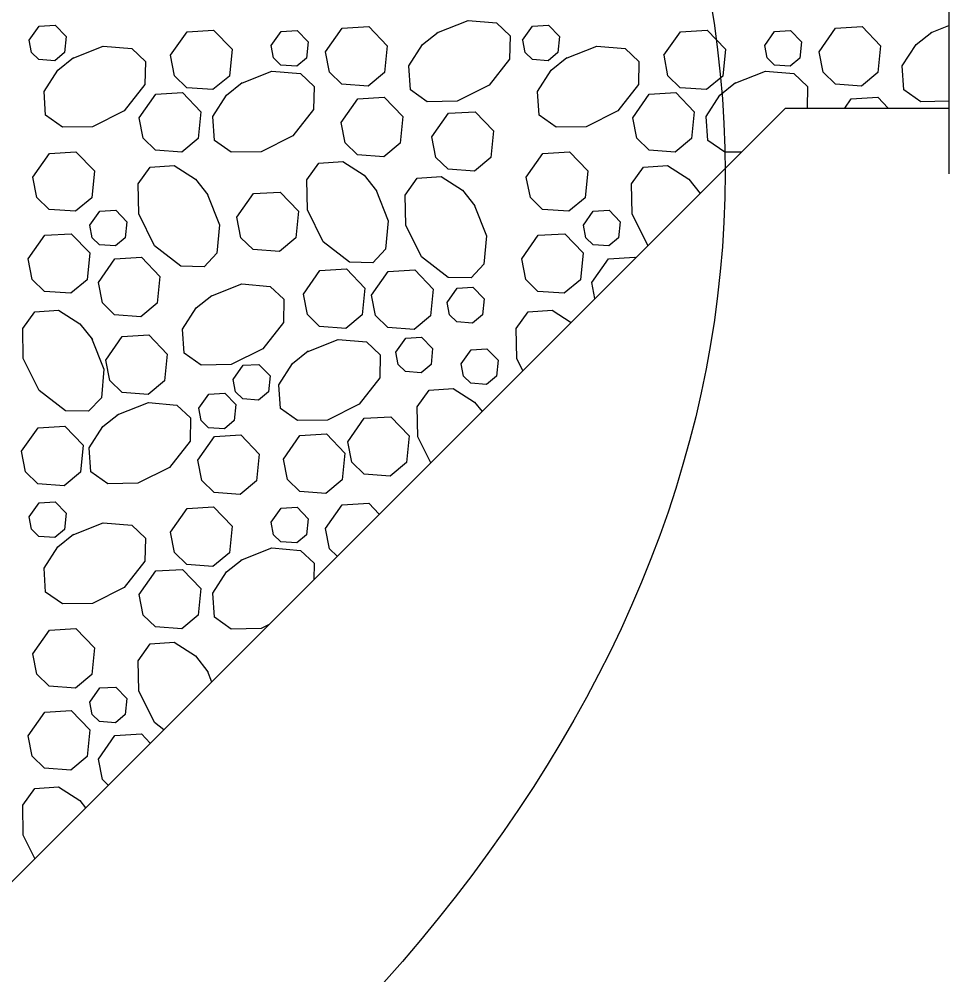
# Model space of a CAD drawing. Extents: x 636530 to 644067, y 294168 to 299122.
# Drawn here: x 638712.22 to 638727.28, y 296070.36 to 296085.85 of the extents above; entities that cross this region are included whole.
import ezdxf

# ---------------------------------------------------------------- set-up
doc = ezdxf.new("R2010")
doc.units = 0
doc.layers.add('1', color=7, linetype='Continuous')

msp = doc.modelspace()

# ---------------------------------------------------------------- linework, layer by layer
at = {"layer": '1'}
for p, q in [((638727.281, 296095.497), (638727.281, 296083.341)), ((638702.282, 296062.058), (638724.634, 296084.409)), ((638724.634, 296084.409), (638727.281, 296084.409))]:
    msp.add_line(p, q, dxfattribs=at)
for points in [[(638712.38, 296085.51), (638712.541, 296085.739), (638712.799, 296085.754), (638712.978, 296085.568), (638712.952, 296085.308), (638712.793, 296085.176), (638712.539, 296085.194), (638712.419, 296085.31), (638712.38, 296085.51)], [(638717.183, 296085.322), (638717.452, 296085.705), (638717.881, 296085.729), (638718.18, 296085.42), (638718.136, 296084.986), (638717.871, 296084.766), (638717.447, 296084.796), (638717.248, 296084.99), (638717.183, 296085.322)], [(638718.987, 296085.628), (638719.491, 296085.828), (638719.953, 296085.788), (638720.172, 296085.579), (638720.165, 296085.204), (638719.832, 296084.778), (638719.317, 296084.52), (638718.831, 296084.512), (638718.558, 296084.706), (638718.532, 296085.093), (638718.754, 296085.439), (638719.008, 296085.641)], [(638720.375, 296085.51), (638720.537, 296085.739), (638720.794, 296085.754), (638720.973, 296085.568), (638720.948, 296085.308), (638720.788, 296085.176), (638720.534, 296085.194), (638720.414, 296085.31), (638720.376, 296085.51)], [(638725.178, 296085.322), (638725.447, 296085.705), (638725.877, 296085.729), (638726.175, 296085.42), (638726.132, 296084.986), (638725.867, 296084.766), (638725.443, 296084.796), (638725.243, 296084.99), (638725.179, 296085.322)], [(638726.983, 296085.628), (638727.281, 296085.747)], [(638714.67, 296085.264), (638714.939, 296085.647), (638715.368, 296085.671), (638715.667, 296085.362), (638715.624, 296084.928), (638715.358, 296084.708), (638714.934, 296084.738), (638714.735, 296084.932), (638714.67, 296085.264)], [(638716.302, 296085.422), (638716.463, 296085.651), (638716.721, 296085.666), (638716.9, 296085.48), (638716.874, 296085.22), (638716.715, 296085.088), (638716.46, 296085.106), (638716.341, 296085.222), (638716.302, 296085.421)], [(638722.665, 296085.264), (638722.934, 296085.647), (638723.364, 296085.671), (638723.662, 296085.362), (638723.619, 296084.928), (638723.354, 296084.708), (638722.93, 296084.738), (638722.73, 296084.932), (638722.666, 296085.264)], [(638724.297, 296085.422), (638724.458, 296085.651), (638724.716, 296085.666), (638724.895, 296085.48), (638724.869, 296085.22), (638724.71, 296085.088), (638724.456, 296085.106), (638724.336, 296085.222), (638724.297, 296085.421)], [(638727.281, 296084.52), (638726.827, 296084.512), (638726.553, 296084.706), (638726.527, 296085.093), (638726.749, 296085.439), (638727.003, 296085.641)], [(638713.077, 296085.215), (638713.58, 296085.415), (638714.042, 296085.375), (638714.262, 296085.166), (638714.255, 296084.791), (638713.921, 296084.365), (638713.406, 296084.107), (638712.921, 296084.099), (638712.647, 296084.293), (638712.621, 296084.68), (638712.843, 296085.026), (638713.097, 296085.228)], [(638721.072, 296085.215), (638721.575, 296085.415), (638722.037, 296085.375), (638722.257, 296085.166), (638722.25, 296084.791), (638721.917, 296084.365), (638721.402, 296084.107), (638720.916, 296084.099), (638720.643, 296084.293), (638720.617, 296084.68), (638720.839, 296085.026), (638721.093, 296085.228)], [(638715.81, 296084.809), (638716.313, 296085.008), (638716.775, 296084.968), (638716.995, 296084.759), (638716.988, 296084.384), (638716.654, 296083.958), (638716.139, 296083.701), (638715.654, 296083.692), (638715.38, 296083.886), (638715.354, 296084.273), (638715.576, 296084.619), (638715.83, 296084.821)], [(638723.805, 296084.809), (638724.308, 296085.008), (638724.77, 296084.968), (638724.99, 296084.759), (638724.983, 296084.409)], [(638723.921, 296083.697), (638723.649, 296083.692), (638723.376, 296083.886), (638723.35, 296084.273), (638723.572, 296084.619), (638723.826, 296084.821)], [(638714.164, 296084.252), (638714.433, 296084.635), (638714.862, 296084.659), (638715.161, 296084.35), (638715.118, 296083.916), (638714.852, 296083.696), (638714.428, 296083.726), (638714.229, 296083.92), (638714.164, 296084.252)], [(638722.159, 296084.252), (638722.428, 296084.635), (638722.858, 296084.659), (638723.156, 296084.35), (638723.113, 296083.916), (638722.848, 296083.696), (638722.424, 296083.726), (638722.224, 296083.92), (638722.16, 296084.252)], [(638717.436, 296084.177), (638717.705, 296084.56), (638718.134, 296084.584), (638718.433, 296084.275), (638718.389, 296083.841), (638718.124, 296083.621), (638717.7, 296083.651), (638717.501, 296083.845), (638717.436, 296084.177)], [(638725.594, 296084.409), (638725.7, 296084.56), (638726.13, 296084.584), (638726.298, 296084.409)], [(638718.906, 296083.943), (638719.175, 296084.325), (638719.604, 296084.35), (638719.903, 296084.041), (638719.86, 296083.607), (638719.594, 296083.386), (638719.171, 296083.417), (638718.971, 296083.61), (638718.906, 296083.943)], [(638712.44, 296083.292), (638712.709, 296083.675), (638713.138, 296083.699), (638713.436, 296083.39), (638713.393, 296082.956), (638713.128, 296082.736), (638712.704, 296082.766), (638712.505, 296082.96), (638712.44, 296083.292)], [(638720.435, 296083.292), (638720.704, 296083.675), (638721.133, 296083.699), (638721.432, 296083.39), (638721.389, 296082.956), (638721.123, 296082.736), (638720.699, 296082.766), (638720.5, 296082.96), (638720.435, 296083.292)], [(638717.996, 296083.087), (638718.195, 296082.584), (638718.155, 296082.122), (638717.946, 296081.903), (638717.571, 296081.91), (638717.145, 296082.243), (638716.888, 296082.758), (638716.879, 296083.244), (638717.073, 296083.517), (638717.46, 296083.543), (638717.806, 296083.321), (638718.008, 296083.067)], [(638715.262, 296083.022), (638715.462, 296082.519), (638715.422, 296082.057), (638715.213, 296081.837), (638714.838, 296081.845), (638714.412, 296082.178), (638714.155, 296082.693), (638714.146, 296083.179), (638714.34, 296083.452), (638714.727, 296083.478), (638715.073, 296083.256), (638715.275, 296083.002)], [(638722.406, 296082.182), (638722.15, 296082.693), (638722.141, 296083.179), (638722.336, 296083.452), (638722.722, 296083.478), (638723.068, 296083.256), (638723.251, 296083.027)], [(638719.59, 296082.843), (638719.789, 296082.34), (638719.749, 296081.878), (638719.541, 296081.659), (638719.166, 296081.666), (638718.739, 296081.999), (638718.482, 296082.514), (638718.473, 296083), (638718.668, 296083.273), (638719.054, 296083.299), (638719.4, 296083.077), (638719.603, 296082.823)], [(638715.746, 296082.642), (638716.014, 296083.024), (638716.444, 296083.049), (638716.742, 296082.739), (638716.699, 296082.306), (638716.434, 296082.085), (638716.01, 296082.116), (638715.811, 296082.309), (638715.746, 296082.642)], [(638713.364, 296082.509), (638713.525, 296082.738), (638713.783, 296082.753), (638713.962, 296082.567), (638713.936, 296082.307), (638713.777, 296082.175), (638713.522, 296082.193), (638713.403, 296082.309), (638713.364, 296082.509)], [(638721.359, 296082.509), (638721.52, 296082.738), (638721.778, 296082.753), (638721.957, 296082.567), (638721.931, 296082.307), (638721.772, 296082.175), (638721.518, 296082.193), (638721.398, 296082.309), (638721.359, 296082.509)], [(638712.364, 296081.964), (638712.633, 296082.347), (638713.063, 296082.371), (638713.361, 296082.062), (638713.318, 296081.628), (638713.053, 296081.407), (638712.629, 296081.438), (638712.429, 296081.632), (638712.365, 296081.964)], [(638720.36, 296081.964), (638720.629, 296082.347), (638721.058, 296082.371), (638721.356, 296082.062), (638721.313, 296081.628), (638721.048, 296081.407), (638720.624, 296081.438), (638720.425, 296081.632), (638720.36, 296081.964)], [(638713.501, 296081.584), (638713.77, 296081.967), (638714.199, 296081.991), (638714.497, 296081.682), (638714.454, 296081.248), (638714.189, 296081.028), (638713.765, 296081.058), (638713.566, 296081.252), (638713.501, 296081.584)], [(638721.496, 296081.584), (638721.765, 296081.967), (638722.194, 296081.991), (638722.205, 296081.981)], [(638716.822, 296081.395), (638717.091, 296081.777), (638717.52, 296081.802), (638717.818, 296081.492), (638717.775, 296081.059), (638717.51, 296080.838), (638717.086, 296080.869), (638716.887, 296081.062), (638716.822, 296081.395)], [(638717.928, 296081.378), (638718.197, 296081.761), (638718.626, 296081.786), (638718.925, 296081.476), (638718.882, 296081.042), (638718.616, 296080.822), (638718.192, 296080.853), (638717.993, 296081.046), (638717.928, 296081.378)], [(638715.322, 296081.36), (638715.825, 296081.559), (638716.287, 296081.519), (638716.507, 296081.31), (638716.5, 296080.935), (638716.166, 296080.509), (638715.651, 296080.252), (638715.166, 296080.243), (638714.892, 296080.437), (638714.866, 296080.824), (638715.088, 296081.17), (638715.342, 296081.373)], [(638721.547, 296081.323), (638721.496, 296081.584)], [(638719.152, 296081.26), (638719.313, 296081.49), (638719.571, 296081.505), (638719.75, 296081.319), (638719.724, 296081.059), (638719.565, 296080.926), (638719.31, 296080.945), (638719.19, 296081.061), (638719.152, 296081.26)], [(638713.392, 296080.68), (638713.591, 296080.177), (638713.551, 296079.715), (638713.342, 296079.495), (638712.967, 296079.502), (638712.541, 296079.835), (638712.284, 296080.35), (638712.275, 296080.836), (638712.469, 296081.109), (638712.856, 296081.135), (638713.202, 296080.913), (638713.405, 296080.659)], [(638720.378, 296080.153), (638720.279, 296080.35), (638720.271, 296080.836), (638720.465, 296081.109), (638720.852, 296081.135), (638721.161, 296080.937)], [(638713.62, 296080.326), (638713.889, 296080.708), (638714.319, 296080.733), (638714.617, 296080.423), (638714.574, 296079.99), (638714.309, 296079.769), (638713.885, 296079.8), (638713.685, 296079.993), (638713.62, 296080.326)], [(638716.882, 296080.461), (638717.386, 296080.661), (638717.848, 296080.621), (638718.067, 296080.412), (638718.06, 296080.037), (638717.727, 296079.611), (638717.212, 296079.353), (638716.726, 296079.345), (638716.453, 296079.539), (638716.427, 296079.926), (638716.649, 296080.271), (638716.903, 296080.474)], [(638718.319, 296080.453), (638718.481, 296080.683), (638718.738, 296080.698), (638718.917, 296080.512), (638718.891, 296080.252), (638718.732, 296080.119), (638718.478, 296080.138), (638718.358, 296080.254), (638718.319, 296080.453)], [(638719.378, 296080.264), (638719.54, 296080.494), (638719.797, 296080.508), (638719.977, 296080.323), (638719.951, 296080.063), (638719.792, 296079.93), (638719.537, 296079.949), (638719.417, 296080.065), (638719.379, 296080.264)], [(638715.684, 296080.012), (638715.845, 296080.242), (638716.103, 296080.256), (638716.282, 296080.071), (638716.256, 296079.81), (638716.097, 296079.678), (638715.842, 296079.696), (638715.723, 296079.812), (638715.684, 296080.012)], [(638718.886, 296078.662), (638718.677, 296079.082), (638718.668, 296079.567), (638718.863, 296079.84), (638719.249, 296079.866), (638719.595, 296079.645), (638719.717, 296079.492)], [(638715.129, 296079.545), (638715.29, 296079.775), (638715.548, 296079.79), (638715.727, 296079.604), (638715.701, 296079.344), (638715.542, 296079.211), (638715.288, 296079.23), (638715.168, 296079.346), (638715.129, 296079.545)], [(638713.808, 296079.436), (638714.311, 296079.636), (638714.773, 296079.596), (638714.993, 296079.387), (638714.986, 296079.012), (638714.653, 296078.586), (638714.138, 296078.328), (638713.652, 296078.32), (638713.379, 296078.514), (638713.353, 296078.901), (638713.575, 296079.247), (638713.829, 296079.449)], [(638717.541, 296079.001), (638717.81, 296079.384), (638718.24, 296079.408), (638718.538, 296079.099), (638718.495, 296078.665), (638718.23, 296078.444), (638717.806, 296078.475), (638717.606, 296078.669), (638717.542, 296079.001)], [(638712.257, 296078.847), (638712.526, 296079.229), (638712.956, 296079.254), (638713.254, 296078.944), (638713.211, 296078.511), (638712.946, 296078.29), (638712.522, 296078.321), (638712.322, 296078.514), (638712.258, 296078.847)], [(638715.111, 296078.705), (638715.38, 296079.087), (638715.809, 296079.112), (638716.108, 296078.802), (638716.065, 296078.369), (638715.799, 296078.148), (638715.375, 296078.179), (638715.176, 296078.372), (638715.111, 296078.705)], [(638716.498, 296078.721), (638716.767, 296079.103), (638717.197, 296079.128), (638717.495, 296078.818), (638717.452, 296078.384), (638717.187, 296078.164), (638716.763, 296078.195), (638716.563, 296078.388), (638716.499, 296078.72)], [(638712.38, 296077.784), (638712.541, 296078.014), (638712.799, 296078.028), (638712.978, 296077.843), (638712.952, 296077.582), (638712.793, 296077.45), (638712.539, 296077.468), (638712.419, 296077.585), (638712.38, 296077.784)], [(638717.183, 296077.597), (638717.452, 296077.979), (638717.881, 296078.004), (638718.051, 296077.827)], [(638714.67, 296077.538), (638714.939, 296077.921), (638715.368, 296077.946), (638715.667, 296077.636), (638715.624, 296077.202), (638715.358, 296076.982), (638714.934, 296077.013), (638714.735, 296077.206), (638714.67, 296077.538)], [(638716.302, 296077.696), (638716.463, 296077.925), (638716.721, 296077.94), (638716.9, 296077.754), (638716.874, 296077.494), (638716.715, 296077.362), (638716.46, 296077.38), (638716.341, 296077.496), (638716.302, 296077.696)], [(638713.077, 296077.489), (638713.58, 296077.689), (638714.042, 296077.649), (638714.262, 296077.44), (638714.255, 296077.065), (638713.921, 296076.639), (638713.406, 296076.381), (638712.921, 296076.373), (638712.647, 296076.567), (638712.621, 296076.954), (638712.843, 296077.3), (638713.097, 296077.502)], [(638717.37, 296077.146), (638717.248, 296077.264), (638717.183, 296077.597)], [(638715.81, 296077.083), (638716.313, 296077.282), (638716.775, 296077.242), (638716.995, 296077.033), (638716.99, 296076.765)], [(638716.259, 296076.035), (638716.139, 296075.975), (638715.654, 296075.966), (638715.38, 296076.16), (638715.354, 296076.547), (638715.576, 296076.893), (638715.83, 296077.096)], [(638714.164, 296076.526), (638714.433, 296076.909), (638714.862, 296076.934), (638715.161, 296076.624), (638715.118, 296076.19), (638714.852, 296075.97), (638714.428, 296076.001), (638714.229, 296076.194), (638714.164, 296076.526)], [(638712.44, 296075.567), (638712.709, 296075.949), (638713.138, 296075.974), (638713.436, 296075.664), (638713.393, 296075.231), (638713.128, 296075.01), (638712.704, 296075.041), (638712.505, 296075.234), (638712.44, 296075.567)], [(638714.56, 296074.336), (638714.412, 296074.452), (638714.155, 296074.967), (638714.146, 296075.453), (638714.34, 296075.726), (638714.727, 296075.752), (638715.073, 296075.53), (638715.275, 296075.276)], [(638715.262, 296075.297), (638715.336, 296075.112)], [(638713.364, 296074.783), (638713.525, 296075.012), (638713.783, 296075.027), (638713.962, 296074.841), (638713.936, 296074.581), (638713.777, 296074.449), (638713.522, 296074.467), (638713.403, 296074.583), (638713.364, 296074.783)], [(638712.364, 296074.238), (638712.633, 296074.621), (638713.063, 296074.645), (638713.361, 296074.336), (638713.318, 296073.902), (638713.053, 296073.682), (638712.629, 296073.712), (638712.429, 296073.906), (638712.365, 296074.238)], [(638713.501, 296073.859), (638713.77, 296074.241), (638714.199, 296074.266), (638714.342, 296074.118)], [(638713.659, 296073.435), (638713.566, 296073.526), (638713.501, 296073.858)], [(638712.472, 296072.248), (638712.284, 296072.625), (638712.275, 296073.11), (638712.469, 296073.383), (638712.856, 296073.409), (638713.202, 296073.188), (638713.295, 296073.071)]]:
    msp.add_lwpolyline(points, dxfattribs=at)
msp.add_ellipse((638664.495, 296083.359), major_axis=(-59.16, 0), ratio=0.524808, dxfattribs=at)

doc.saveas('drawing.dxf')
